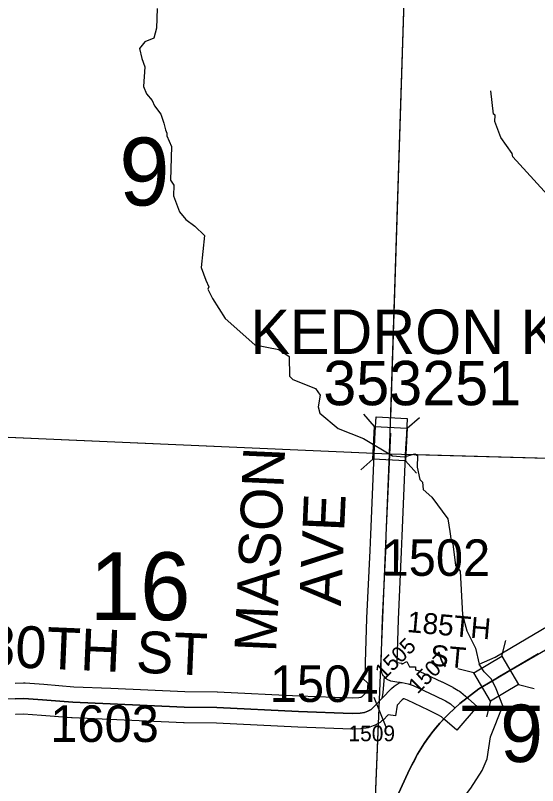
# Model space of a CAD drawing. Extents: x -157.2 to -99.3, y 12.2 to 46.2.
# Drawn here: x -120.534 to -119.533, y 31.582 to 33.057 of the extents above; entities that cross this region are included whole.
import ezdxf

# ---------------------------------------------------------------- set-up
doc = ezdxf.new("R2010")
doc.units = 0
for name, color, linetype in [('tdCoHydroRiver', 7, 'Continuous'), ('tdCoPriCL', 7, 'Continuous'), ('tdCoPriNonDiv', 7, 'Continuous'), ('tdCoPriNonDivCL', 7, 'Continuous'), ('tdCoSecRdNmbr', 7, 'Continuous'), ('tdCoSecRdTxt', 7, 'Continuous'), ('tdCoSecRteBand', 7, 'Continuous'), ('tdCoSecRteCL', 7, 'Continuous'), ('tdCoSectLine', 7, 'Continuous'), ('tdCoSectLinePart', 7, 'Continuous'), ('tdCoSectNmbr', 7, 'Continuous'), ('tdCoStrucNonDivPri', 7, 'Continuous'), ('tdCoStrucPriMaintName', 7, 'Continuous'), ('tdCoStrucSec', 7, 'Continuous'), ('tdCoStrucSecCoName', 7, 'Continuous'), ('tdCoStrucSecFHWANum', 7, 'Continuous'), ('tdCoSurfGravel', 7, 'Continuous'), ('tdStHwyPriRefPost1', 7, 'Continuous')]:
    doc.layers.add(name, color=color, linetype=linetype)

msp = doc.modelspace()

# ---------------------------------------------------------------- linework, layer by layer
at = {"layer": 'tdCoHydroRiver'}
for points in [[(-120.2624, 33.0703), (-120.2634, 33.0325), (-120.2686, 33.0137), (-120.2862, 33.0063), (-120.296, 32.9939), (-120.2918, 32.9749), (-120.2859, 32.9589), (-120.2885, 32.9211), (-120.2826, 32.9068)], [(-120.2826, 32.9068), (-120.2719, 32.8939), (-120.2675, 32.8843), (-120.2553, 32.8682), (-120.2494, 32.8507), (-120.2466, 32.838), (-120.2436, 32.8316), (-120.2438, 32.8268), (-120.2349, 32.8061), (-120.2366, 32.7414), (-120.2306, 32.7318), (-120.2312, 32.7113), (-120.2194, 32.681), (-120.2071, 32.6665), (-120.1901, 32.6534), (-120.1717, 32.6355), (-120.1781, 32.5742), (-120.1693, 32.5502), (-120.1633, 32.5375), (-120.165, 32.5328), (-120.1561, 32.5152), (-120.1319, 32.4766), (-120.0749, 32.4262), (-120.0294, 32.417), (-120.0092, 32.4039), (-120.0087, 32.366), (-120.0025, 32.3595), (-119.9588, 32.3425), (-119.9497, 32.3296), (-119.9535, 32.3077), (-119.9507, 32.295), (-119.9152, 32.2656), (-119.8668, 32.2469), (-119.8109, 32.2138), (-119.7888, 32.2116), (-119.7682, 32.2174), (-119.7635, 32.2141), (-119.7641, 32.192), (-119.7585, 32.1682), (-119.7539, 32.1633), (-119.7527, 32.1491), (-119.7357, 32.1344), (-119.7053, 32.0926), (-119.7012, 32.0688), (-119.6986, 32.0498), (-119.6956, 32.045), (-119.6904, 32.0038), (-119.6812, 31.9925), (-119.6772, 31.9088), (-119.6686, 31.8786), (-119.6521, 31.845), (-119.6451, 31.8148)], [(-119.6451, 31.8148), (-119.6147, 31.8282), (-119.3485, 31.985), (-119.3424, 32.0337), (-119.3289, 32.4121), (-119.3438, 32.444), (-119.3421, 32.4487), (-119.3646, 32.4935), (-119.3753, 32.5064), (-119.3735, 32.5127), (-119.39, 32.5431), (-119.46, 32.6381), (-119.4659, 32.6556), (-119.4933, 32.6911), (-119.5806, 32.7866), (-119.582, 32.7929), (-119.6033, 32.8235), (-119.6151, 32.8538), (-119.6147, 32.8664), (-119.6178, 32.8681), (-119.6229, 32.9124)], [(-119.7771, 31.3719), (-119.7701, 31.3954), (-119.7599, 31.4251), (-119.7248, 31.4935), (-119.661, 31.577), (-119.6396, 31.6111), (-119.6295, 31.6329), (-119.6236, 31.6754), (-119.5999, 31.7344), (-119.6124, 31.7672), (-119.6211, 31.7855), (-119.6356, 31.8), (-119.6451, 31.8148)]]:
    msp.add_lwpolyline(points, dxfattribs=at)
at = {"layer": 'tdCoPriCL'}
msp.add_lwpolyline([(-119.8032, 31.5597), (-119.7783, 31.6127), (-119.763, 31.6418), (-119.7503, 31.6628), (-119.736, 31.6828), (-119.7203, 31.7016), (-119.7031, 31.7192), (-119.6914, 31.7305), (-119.6822, 31.7394), (-119.6454, 31.7673), (-119.6193, 31.7828), (-119.6128, 31.7867), (-119.6059, 31.7907), (-119.586, 31.8026), (-119.5317, 31.8341)], dxfattribs=at)
at = {"layer": 'tdCoPriNonDiv'}
for points in [[(-119.5317, 31.8341), (-119.586, 31.8026), (-119.6059, 31.7907), (-119.6128, 31.7867), (-119.6193, 31.7828), (-119.6454, 31.7673), (-119.6822, 31.7394), (-119.6914, 31.7305), (-119.7031, 31.7192), (-119.7203, 31.7016), (-119.736, 31.6828), (-119.7503, 31.6628), (-119.763, 31.6418), (-119.7783, 31.6127), (-119.8032, 31.5597)], [(-119.8032, 31.5597), (-119.7783, 31.6127), (-119.763, 31.6418), (-119.7503, 31.6628), (-119.736, 31.6828), (-119.7203, 31.7016), (-119.7031, 31.7192), (-119.6822, 31.7394), (-119.6454, 31.7673), (-119.6128, 31.7867), (-119.586, 31.8026), (-119.5317, 31.8341)]]:
    msp.add_lwpolyline(points, dxfattribs=at)
at = {"layer": 'tdCoPriNonDivCL'}
msp.add_lwpolyline([(-119.8032, 31.5597), (-119.7783, 31.6127), (-119.7687, 31.6309), (-119.763, 31.6418), (-119.7569, 31.6524), (-119.7503, 31.6628), (-119.7434, 31.6729), (-119.736, 31.6828), (-119.7283, 31.6924), (-119.7203, 31.7016), (-119.7119, 31.7106), (-119.7031, 31.7192), (-119.6914, 31.7305), (-119.6822, 31.7394), (-119.6639, 31.754), (-119.6454, 31.7673), (-119.6208, 31.7823), (-119.6195, 31.7831), (-119.6062, 31.7908), (-119.586, 31.8026), (-119.5135, 31.8447)], dxfattribs=at)
msp.add_lwpolyline([(-119.8032, 31.5597), (-119.7783, 31.6127), (-119.7687, 31.6309), (-119.763, 31.6418), (-119.7569, 31.6524), (-119.7503, 31.6628), (-119.7434, 31.6729), (-119.736, 31.6828), (-119.7283, 31.6924), (-119.7203, 31.7016), (-119.7119, 31.7106), (-119.7031, 31.7192), (-119.6914, 31.7305), (-119.6822, 31.7394), (-119.6639, 31.754), (-119.6454, 31.7673), (-119.6208, 31.7823), (-119.6195, 31.7831), (-119.6062, 31.7908), (-119.586, 31.8026), (-119.5135, 31.8447)], dxfattribs=at)
at = {"layer": 'tdCoSecRdNmbr'}
msp.add_line((-119.8235, 31.6939), (-119.8462, 31.7504), dxfattribs=at)
at = {"layer": 'tdCoSecRteBand'}
msp.add_lwpolyline([(-120.5343, 31.7783), (-120.5186, 31.7788), (-120.5172, 31.7788), (-120.5157, 31.7787), (-120.4799, 31.7762), (-120.4797, 31.7762), (-120.4794, 31.7762), (-120.4221, 31.7713), (-120.3513, 31.7684), (-120.3512, 31.7684), (-120.3512, 31.7684), (-120.2095, 31.7622), (-120.1473, 31.7613), (-120.1468, 31.7612), (-120.1464, 31.7612), (-119.9904, 31.7541), (-119.8885, 31.7502), (-119.8758, 31.7508), (-119.8722, 31.7512), (-119.8706, 31.7518), (-119.8698, 31.7522), (-119.8649, 31.7569), (-119.859, 31.7631), (-119.858, 31.7777), (-119.869, 31.7876), (-119.862, 31.7954), (-119.8632, 31.7994), (-119.8632, 31.8037), (-119.8632, 31.8168), (-119.8632, 31.8173), (-119.8632, 31.8178), (-119.8602, 31.9021), (-119.8602, 31.9023), (-119.8602, 31.9025), (-119.8543, 32.0321), (-119.853, 32.0628), (-119.853, 32.0629), (-119.853, 32.0629), (-119.8459, 32.2311), (-119.8459, 32.2313), (-119.8459, 32.2315), (-119.8444, 32.2586), (-119.8428, 32.2885), (-119.7828, 32.2853), (-119.7845, 32.2553), (-119.786, 32.2284), (-119.7931, 32.0604), (-119.7943, 32.0296), (-119.7943, 32.0295), (-119.7943, 32.0294), (-119.8002, 31.8999), (-119.8031, 31.8174), (-119.7934, 31.8163), (-119.7936, 31.8146), (-119.7838, 31.8196), (-119.7785, 31.8093), (-119.7668, 31.8093), (-119.7668, 31.8037), (-119.762, 31.8021), (-119.7603, 31.8015), (-119.7587, 31.8007), (-119.7165, 31.7807), (-119.7163, 31.7806), (-119.7161, 31.7805), (-119.6966, 31.7709), (-119.6958, 31.7705), (-119.6949, 31.77), (-119.6851, 31.7643), (-119.6826, 31.7629), (-119.6804, 31.761), (-119.6714, 31.7532), (-119.6487, 31.7335), (-119.688, 31.6882), (-119.7107, 31.7078), (-119.7175, 31.7138), (-119.724, 31.7175), (-119.7424, 31.7266), (-119.7827, 31.7457), (-119.789, 31.7478), (-119.7904, 31.7481), (-119.7926, 31.7463), (-119.8025, 31.7357), (-119.8056, 31.7153), (-119.8197, 31.7174), (-119.8294, 31.707), (-119.8299, 31.7075), (-119.8317, 31.7057), (-119.8348, 31.7029), (-119.8385, 31.7009), (-119.8446, 31.6977), (-119.8463, 31.6969), (-119.848, 31.6962), (-119.8547, 31.6938), (-119.858, 31.6925), (-119.8615, 31.6921), (-119.8696, 31.6911), (-119.8707, 31.691), (-119.8718, 31.6909), (-119.8868, 31.6902), (-119.8881, 31.6901), (-119.8894, 31.6902), (-119.9928, 31.6941), (-119.9929, 31.6941), (-119.993, 31.6941), (-120.1487, 31.7013), (-120.2108, 31.7022), (-120.2113, 31.7023), (-120.2117, 31.7023), (-120.3538, 31.7084), (-120.4253, 31.7114), (-120.4259, 31.7114), (-120.4266, 31.7115), (-120.4843, 31.7164), (-120.5183, 31.7187), (-120.5334, 31.7183), (-120.5342, 31.7183)], dxfattribs=at)
at = {"layer": 'tdCoSecRteCL'}
for points in [[(-119.8267, 31.79), (-119.8285, 31.7916), (-119.831, 31.796), (-119.8332, 31.8037), (-119.8332, 31.8168), (-119.8302, 31.9011), (-119.8243, 32.0308), (-119.8231, 32.0616), (-119.8159, 32.2298), (-119.8144, 32.2569)], [(-119.8308, 31.7494), (-119.8292, 31.7595), (-119.8275, 31.783), (-119.8267, 31.79)], [(-119.8308, 31.7494), (-119.8133, 31.768), (-119.8082, 31.7724), (-119.8025, 31.7764), (-119.7968, 31.7793)], [(-119.7968, 31.7793), (-119.7989, 31.7793), (-119.8068, 31.7807), (-119.8147, 31.7822), (-119.8216, 31.7854), (-119.8267, 31.79)], [(-119.7968, 31.7793), (-119.7927, 31.7793), (-119.7811, 31.7768), (-119.7715, 31.7736), (-119.7294, 31.7536), (-119.7099, 31.744), (-119.7, 31.7383), (-119.691, 31.7305)], [(-119.8308, 31.7494), (-119.8437, 31.7357), (-119.8523, 31.7276), (-119.8585, 31.7244), (-119.8651, 31.7219), (-119.8733, 31.7209), (-119.8883, 31.7202), (-119.9916, 31.7241), (-120.1477, 31.7313), (-120.2104, 31.7322), (-120.3525, 31.7384), (-120.424, 31.7414), (-120.482, 31.7463), (-120.5177, 31.7488), (-120.5343, 31.7483)]]:
    msp.add_lwpolyline(points, dxfattribs=at)
at = {"layer": 'tdCoSectLine'}
for points in [[(-119.8168, 32.2175), (-119.7846, 33.2246)], [(-120.8125, 32.2609), (-119.8168, 32.2175)], [(-119.8576, 31.2132), (-119.8168, 32.2175)], [(-119.8168, 32.2175), (-118.8183, 32.1899)]]:
    msp.add_lwpolyline(points, dxfattribs=at)
at = {"layer": 'tdCoSectLinePart'}
for points in [[(-119.8146, 32.287), (-119.7846, 33.2246)], [(-120.7825, 32.2596), (-119.8463, 32.2188)], [(-119.7863, 32.2167), (-118.8447, 32.1906)], [(-119.8576, 31.2132), (-119.8378, 31.7016)]]:
    msp.add_lwpolyline(points, dxfattribs=at)
at = {"layer": 'tdCoStrucNonDivPri'}
for p, q in [((-119.6016, 31.8297), (-119.5939, 31.86)), ((-119.6555, 31.7977), (-119.6858, 31.8055)), ((-119.5697, 31.7758), (-119.5394, 31.7681)), ((-119.6235, 31.7439), (-119.6313, 31.7136))]:
    msp.add_line(p, q, dxfattribs=at)
msp.add_lwpolyline([(-119.6555, 31.7977), (-119.6016, 31.8297), (-119.5697, 31.7758), (-119.6235, 31.7439)], close=True, dxfattribs=at)
at = {"layer": 'tdCoStrucSec'}
for p, q in [((-119.8455, 32.2699), (-119.8664, 32.2932)), ((-119.783, 32.2665), (-119.7596, 32.2873)), ((-119.8489, 32.2074), (-119.8722, 32.1865)), ((-119.7864, 32.2039), (-119.7655, 32.1806)), ((-119.6016, 31.8297), (-119.5939, 31.86)), ((-119.6555, 31.7977), (-119.6858, 31.8055)), ((-119.5697, 31.7758), (-119.5394, 31.7681)), ((-119.6235, 31.7439), (-119.6313, 31.7136))]:
    msp.add_line(p, q, dxfattribs=at)
for points in [[(-119.8489, 32.2074), (-119.8455, 32.2699), (-119.783, 32.2665), (-119.7864, 32.2039)], [(-119.6555, 31.7977), (-119.6016, 31.8297), (-119.5697, 31.7758), (-119.6235, 31.7439)]]:
    msp.add_lwpolyline(points, close=True, dxfattribs=at)
at = {"layer": 'tdCoSurfGravel'}
for points in [[(-119.8267, 31.79), (-119.8285, 31.7916), (-119.831, 31.796), (-119.8332, 31.8037), (-119.8332, 31.8168), (-119.8302, 31.9011), (-119.8243, 32.0308), (-119.8231, 32.0616), (-119.8159, 32.2298), (-119.8144, 32.2569)], [(-119.8308, 31.7494), (-119.8292, 31.7595), (-119.8275, 31.783), (-119.8267, 31.79)], [(-119.8308, 31.7494), (-119.8133, 31.768), (-119.8082, 31.7724), (-119.8025, 31.7764), (-119.7968, 31.7793)], [(-119.7968, 31.7793), (-119.7989, 31.7793), (-119.8068, 31.7807), (-119.8147, 31.7822), (-119.8216, 31.7854), (-119.8267, 31.79)], [(-119.7968, 31.7793), (-119.7927, 31.7793), (-119.7811, 31.7768), (-119.7715, 31.7736), (-119.7294, 31.7536), (-119.7099, 31.744), (-119.7, 31.7383), (-119.691, 31.7305)], [(-120.7486, 31.7638), (-120.7431, 31.7608), (-120.733, 31.7579), (-120.7138, 31.7552), (-120.6798, 31.7535), (-120.6139, 31.75), (-120.5747, 31.7493), (-120.5343, 31.7483), (-120.5177, 31.7488), (-120.482, 31.7463), (-120.424, 31.7414), (-120.3525, 31.7384), (-120.2104, 31.7322), (-120.1477, 31.7313), (-119.9916, 31.7241), (-119.8883, 31.7202), (-119.8733, 31.7209), (-119.8651, 31.7219), (-119.8585, 31.7244), (-119.8523, 31.7276), (-119.8437, 31.7357), (-119.8308, 31.7494)]]:
    msp.add_lwpolyline(points, dxfattribs=at)

# ---------------------------------------------------------------- texts
at = {"layer": 'tdCoSecRdNmbr'}
for s, height, rotation, p in [('1502', 0.07, 359.9081, (-119.8322, 31.9838)), ('1505', 0.03, 44.9091, (-119.8271, 31.7834)), ('1507', 0.03, 44.9092, (-119.7631, 31.7561)), ('1504', 0.07, 359.908, (-120.0465, 31.7422)), ('1603', 0.07, 359.9074, (-120.4674, 31.6657)), ('1509', 0.03, 359.9081, (-119.8956, 31.667))]:
    msp.add_text(s, height=height, rotation=rotation, dxfattribs=at).set_placement(p)
at = {"layer": 'tdCoSecRdTxt'}
for s, height, rotation, p in [('MASON', 0.08, 87.4545, (-120.0344, 31.8363)), ('AVE', 0.08, 87.4545, (-119.9103, 31.9251)), ('185TH', 0.04, 354.8964, (-119.7844, 31.8762)), ('180TH ST', 0.08, 357.5693, (-120.6545, 31.8133)), ('ST', 0.04, 354.8964, (-119.7404, 31.8121))]:
    msp.add_text(s, height=height, rotation=rotation, dxfattribs=at).set_placement(p)
at = {"layer": 'tdCoSectNmbr'}
for s, p in [('9', (-120.3353, 32.6932)), ('16', (-120.3919, 31.899))]:
    msp.add_text(s, height=0.13, rotation=359.9077, dxfattribs=at).set_placement(p)
at = {"layer": 'tdCoStrucPriMaintName'}
msp.add_text('97161S031', height=0.11, dxfattribs=at).set_placement((-119.6047, 31.627))
at = {"layer": 'tdCoStrucSecCoName'}
msp.add_text('KEDRON K-173', height=0.085, dxfattribs=at).set_placement((-120.0836, 32.4087))
at = {"layer": 'tdCoStrucSecFHWANum'}
msp.add_text('353251', height=0.085, dxfattribs=at).set_placement((-119.9439, 32.3105))
at = {"layer": 'tdStHwyPriRefPost1'}
msp.add_text('‒‒16', height=0.1, dxfattribs=at).set_placement((-119.6776, 31.6931))

doc.saveas('drawing.dxf')
